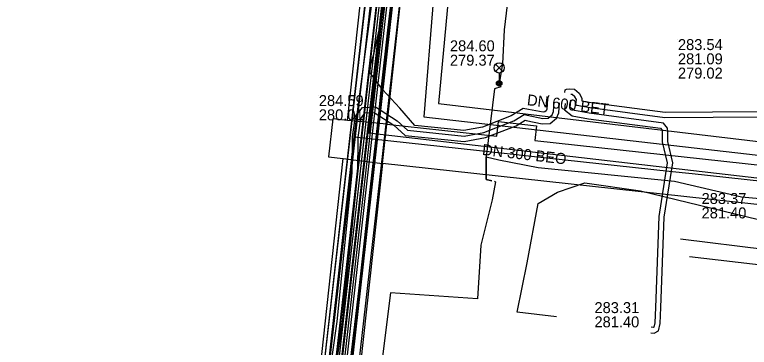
# Model space of a CAD drawing. Extents: x -595540 to -593988, y -1160850 to -1159202.
# Drawn here: x -594121.1 to -594067.5, y -1160274.4 to -1160250.1 of the extents above; entities that cross this region are included whole.
import ezdxf

# ---------------------------------------------------------------- set-up
doc = ezdxf.new("R2010")
doc.units = 0
for name, color, linetype in [('BVK-DESTOVA_popisy', 7, 'Continuous'), ('BVK-DESTOVA_trasa sítě', 7, 'Continuous'), ('BVK-SPLASKOVA_popisy', 7, 'Continuous'), ('BVK-SPLASKOVA_trasa sítě', 7, 'Continuous'), ('BVK-VODOVOD_trasa sítě', 7, 'Continuous'), ('BVK-VODOVOD_trasa zrušené sítě', 7, 'Continuous'), ('CETIN_kabel podzemní', 7, 'Continuous'), ('DESTOVA-NEPROVOZOVANA_popisy', 7, 'Continuous'), ('DESTOVA_trasa neprovozované sítě', 7, 'Continuous'), ('DSP-NN-TEPLARNY_kabel', 7, 'Continuous'), ('EON-NN_kabel', 7, 'Continuous'), ('EON-VN_kabel', 7, 'Continuous'), ('SPLASKOVA_neprovozovaná  trasa sítě', 7, 'Continuous'), ('SPLASKOVA_popisy neprovozované sítě', 7, 'Continuous'), ('TEPLARNY-ELEKTRO_kabel', 7, 'Continuous'), ('TEPLARNY-HORKOVODY_trasa sítě', 7, 'Continuous'), ('TEPLARNY-HORKOVODY_trasa sítě obvodem', 7, 'Continuous'), ('TEPLARNY-TEPLOVODY_trasa sítě', 7, 'Continuous'), ('TSB_kabel VO', 7, 'Continuous'), ('TSB_kolektor', 7, 'Continuous'), ('TSB_lampy VO', 7, 'Continuous')]:
    doc.layers.add(name, color=color, linetype=linetype)

msp = doc.modelspace()

# ---------------------------------------------------------------- linework, layer by layer
at = {"layer": 'BVK-DESTOVA_popisy'}
msp.add_line((-594089.355, -1160252.875), (-594089.355, -1160252.875), dxfattribs=at)
at = {"layer": 'BVK-DESTOVA_trasa sítě'}
msp.add_line((-594090.192, -1160256.559), (-594064.562, -1160259.614), dxfattribs=at)
msp.add_lwpolyline([(-594086.115, -1160212.909), (-594087.136, -1160223.841), (-594088.946, -1160243.217), (-594090.192, -1160256.559)], dxfattribs=at)
at = {"layer": 'BVK-SPLASKOVA_popisy'}
for p, q in [((-594072.702, -1160251.861), (-594072.702, -1160251.861)), ((-594098.93, -1160255.948), (-594098.93, -1160255.948))]:
    msp.add_line(p, q, dxfattribs=at)
at = {"layer": 'BVK-SPLASKOVA_trasa sítě'}
for p, q in [((-594087.671, -1160213.295), (-594091.258, -1160257.523)), ((-594091.258, -1160257.523), (-594066.147, -1160260.404))]:
    msp.add_line(p, q, dxfattribs=at)
at = {"layer": 'BVK-VODOVOD_trasa sítě'}
msp.add_lwpolyline([(-594089.21, -1160209.63), (-594089.89, -1160215.58), (-594090.51, -1160221.51), (-594091.15, -1160227.45), (-594091.81, -1160233.39), (-594092.53, -1160239.33), (-594093.2, -1160245.26), (-594093.91, -1160251.2), (-594094.39, -1160255.57), (-594094.58, -1160257.34), (-594095.25, -1160263.27), (-594095.92, -1160269.21), (-594096.61, -1160275.15)], dxfattribs=at)
at = {"layer": 'BVK-VODOVOD_trasa zrušené sítě'}
msp.add_lwpolyline([(-594115.62, -1160443.55), (-594109.61, -1160390.38), (-594108.22, -1160378.32), (-594107.91, -1160375.21), (-594107.884, -1160374.982), (-594107.47, -1160371.19), (-594099.17, -1160298.41), (-594097.23, -1160281.2), (-594094.37, -1160256.41), (-594088.99, -1160208), (-594087.61, -1160195.33), (-594087.25, -1160191.91), (-594085.5, -1160175.7), (-594082.16, -1160145.34)], dxfattribs=at)
at = {"layer": 'CETIN_kabel podzemní'}
for points in [[(-594096.35, -1160259), (-594090.88, -1160217.79)], [(-594107.97, -1160362.1), (-594096.35, -1160259)], [(-594096.35, -1160259), (-594073.34, -1160261.49)], [(-594073.34, -1160261.49), (-594071.67, -1160261.67)], [(-594071.67, -1160261.67), (-594063.84, -1160262.52), (-594063.99, -1160263.9)], [(-594081.56, -1160272.12), (-594084.44, -1160271.78), (-594083.72, -1160268.18), (-594082.91, -1160263.87), (-594081.5, -1160263.03), (-594079.51, -1160262.36), (-594075.44, -1160262.93), (-594064.21, -1160265.66)]]:
    msp.add_lwpolyline(points, dxfattribs=at)
at = {"layer": 'DESTOVA-NEPROVOZOVANA_popisy'}
msp.add_line((-594070.975, -1160264.946), (-594070.975, -1160264.946), dxfattribs=at)
at = {"layer": 'DESTOVA_trasa neprovozované sítě'}
msp.add_line((-594072.521, -1160266.45), (-594055.437, -1160268.555), dxfattribs=at)
at = {"layer": 'DSP-NN-TEPLARNY_kabel'}
for points in [[(-593990.841, -1160060.446), (-594017.462, -1160057.454), (-594016.864, -1160052.146), (-594021.037, -1160051.677), (-594021.635, -1160056.985), (-594072.483, -1160051.288), (-594077.134, -1160094.372), (-594080.533, -1160094.003), (-594080.889, -1160097.283), (-594077.488, -1160097.652), (-594081.31, -1160132.968), (-594084.696, -1160163.464), (-594089.474, -1160162.891), (-594089.837, -1160166.022), (-594085.046, -1160166.62), (-594091.535, -1160225.076), (-594096.839, -1160224.475), (-594097.211, -1160227.753), (-594091.912, -1160228.354), (-594102.249, -1160319.282)], [(-594102.073, -1160319.503), (-594091.691, -1160228.178), (-594096.99, -1160227.576), (-594096.663, -1160224.696), (-594091.358, -1160225.298), (-594084.832, -1160166.502), (-594089.626, -1160165.905), (-594089.309, -1160163.079), (-594084.514, -1160163.64), (-594077.268, -1160097.475), (-594080.669, -1160097.106), (-594080.356, -1160094.223), (-594076.957, -1160094.592), (-594072.306, -1160051.509), (-594021.459, -1160057.206), (-594020.861, -1160051.898), (-594017.085, -1160052.322), (-594017.683, -1160057.63), (-593990.841, -1160060.647)], [(-594121.143, -1160464.161), (-594118.761, -1160464.427), (-594112.865, -1160411.563), (-594119.56, -1160410.802), (-594119.143, -1160407.127), (-594112.454, -1160407.887), (-594102.843, -1160322.736), (-594109.531, -1160321.976), (-594109.114, -1160318.301), (-594102.425, -1160319.061), (-594092.133, -1160228.53), (-594097.433, -1160227.929), (-594097.016, -1160224.253), (-594091.712, -1160224.855), (-594085.261, -1160166.749), (-594090.048, -1160166.163), (-594089.626, -1160162.68), (-594084.872, -1160163.243), (-594081.459, -1160132.499), (-594087.185, -1160131.862)], [(-594087.208, -1160132.061), (-594081.68, -1160132.675), (-594085.05, -1160163.028), (-594089.778, -1160162.457), (-594090.247, -1160166.304), (-594085.499, -1160166.867), (-594091.888, -1160224.634), (-594097.192, -1160224.032), (-594097.654, -1160228.105), (-594092.355, -1160228.706), (-594102.601, -1160318.839), (-594109.29, -1160318.079), (-594109.753, -1160322.152), (-594103.064, -1160322.912), (-594112.631, -1160407.665), (-594119.319, -1160406.905), (-594119.782, -1160410.978), (-594113.086, -1160411.739), (-594118.938, -1160464.206), (-594121.121, -1160463.962)]]:
    msp.add_lwpolyline(points, dxfattribs=at)
at = {"layer": 'EON-NN_kabel'}
for points in [[(-594082.102, -1160256.004), (-594082.135, -1160256), (-594082.178, -1160256.051), (-594082.219, -1160256.229), (-594082.272, -1160256.965), (-594082.317, -1160257.093), (-594082.419, -1160257.158), (-594082.557, -1160257.194), (-594083.627, -1160257.009), (-594084.018, -1160256.935), (-594084.873, -1160257.462), (-594086.982, -1160258.279), (-594088.341, -1160258.537), (-594091.928, -1160258.157), (-594093.021, -1160256.903), (-594094.268, -1160255.55), (-594095.176, -1160254.315), (-594095.15, -1160253.776), (-594094.892, -1160252.856), (-594094.097, -1160249.162)], [(-594080.952, -1160255.749), (-594080.943, -1160255.568), (-594080.834, -1160255.503), (-594080.633, -1160255.498), (-594080.257, -1160255.52), (-594079.925, -1160255.812), (-594079.714, -1160256.162), (-594079.729, -1160256.363), (-594079.05, -1160256.486), (-594073.635, -1160257.197), (-594066.711, -1160257.153)], [(-594066.603, -1160257.553), (-594073.663, -1160257.597), (-594079.112, -1160256.881), (-594080.094, -1160256.704), (-594080.152, -1160256.658), (-594080.122, -1160256.259), (-594080.235, -1160256.072), (-594080.418, -1160255.911), (-594080.531, -1160255.904)], [(-594096.463, -1160259.002), (-594096.25, -1160257.482), (-594095.741, -1160256.858), (-594094.79, -1160256.806), (-594093.207, -1160257.832), (-594092.453, -1160258.504), (-594088.324, -1160258.941), (-594086.872, -1160258.665), (-594084.694, -1160257.822), (-594083.94, -1160257.357), (-594083.707, -1160257.401), (-594082.575, -1160257.648), (-594082.183, -1160257.634), (-594081.893, -1160257.387), (-594081.791, -1160257.14), (-594081.742, -1160256.468)], [(-594096.063, -1160259.032), (-594095.87, -1160257.648), (-594095.543, -1160257.248), (-594094.898, -1160257.212), (-594093.451, -1160258.15), (-594092.623, -1160258.889), (-594088.307, -1160259.345), (-594086.762, -1160259.051), (-594084.515, -1160258.182), (-594083.862, -1160257.779), (-594083.787, -1160257.793), (-594082.611, -1160258.05), (-594082.03, -1160258.029), (-594081.56, -1160257.629), (-594081.397, -1160257.233), (-594081.344, -1160256.511)], [(-594080.946, -1160256.555), (-594080.98, -1160257.024), (-594080.432, -1160257.456), (-594079.236, -1160257.671), (-594073.97, -1160258.364), (-594073.86, -1160258.515), (-594073.849, -1160258.668), (-594073.849, -1160259.368), (-594073.49, -1160260.897), (-594074.109, -1160264.815), (-594074.342, -1160271.445), (-594074.4, -1160272.577), (-594074.464, -1160272.878), (-594074.518, -1160272.907), (-594074.647, -1160272.893)], [(-594074.689, -1160273.291), (-594074.436, -1160273.317), (-594074.112, -1160273.142), (-594074.002, -1160272.629), (-594073.942, -1160271.463), (-594073.711, -1160264.853), (-594073.082, -1160260.881), (-594073.449, -1160259.322), (-594073.449, -1160258.654), (-594073.468, -1160258.371), (-594073.755, -1160257.989), (-594079.174, -1160257.276), (-594080.263, -1160257.08), (-594080.566, -1160256.841), (-594080.531, -1160256.356), (-594080.546, -1160256.331), (-594080.575, -1160256.305)], [(-594108.673, -1160364.211), (-594106.628, -1160363.298), (-594106.048, -1160362.869), (-594105.776, -1160362.176), (-594105.923, -1160360.172), (-594105.745, -1160354.883), (-594105.1, -1160349.1), (-594104.988, -1160342.873), (-594105.096, -1160340.811), (-594104.979, -1160336.992), (-594104.048, -1160328.941), (-594103.595, -1160322.344), (-594101.313, -1160302.646), (-594100.901, -1160299.038), (-594100.59, -1160296.264), (-594099.191, -1160286.42), (-594097.862, -1160277.187), (-594097.196, -1160272.532), (-594096.092, -1160261.644), (-594096.063, -1160259.032)], [(-594108.629, -1160363.753), (-594106.83, -1160362.95), (-594106.378, -1160362.615), (-594106.182, -1160362.114), (-594106.323, -1160360.18), (-594106.145, -1160354.855), (-594105.5, -1160349.074), (-594105.388, -1160342.879), (-594105.496, -1160340.815), (-594105.379, -1160336.962), (-594104.446, -1160328.905), (-594103.993, -1160322.308), (-594101.711, -1160302.6), (-594101.299, -1160298.994), (-594100.986, -1160296.214), (-594099.587, -1160286.364), (-594098.258, -1160277.131), (-594097.594, -1160272.484), (-594096.492, -1160261.622), (-594096.463, -1160259.002)]]:
    msp.add_lwpolyline(points, dxfattribs=at)
at = {"layer": 'EON-VN_kabel'}
for points in [[(-594105.911, -1160343.552), (-594094.954, -1160247.658), (-594095.089, -1160244.632), (-594094.022, -1160235.336), (-594093.302, -1160229.8), (-594091.8, -1160217.959), (-594090.128, -1160200.086), (-594089.466, -1160194.868), (-594088.109, -1160184.422), (-594086.867, -1160174.399), (-594084.336, -1160150.121), (-594084.294, -1160149.722), (-594083.819, -1160145.167), (-594083.819, -1160145.164), (-594083.776, -1160144.766), (-594078.733, -1160097.722), (-594073.972, -1160052.697), (-594073.905, -1160051.516), (-594073.882, -1160051.117), (-594073.86, -1160050.717), (-594073.836, -1160050.297), (-594049.909, -1160052.832), (-594049.512, -1160052.874), (-593990.841, -1160059.09)], [(-593990.841, -1160059.493), (-594049.555, -1160053.271), (-594049.952, -1160053.229), (-594073.082, -1160050.778), (-594073.122, -1160051.19), (-594073.161, -1160051.588), (-594073.29, -1160052.897), (-594078.042, -1160097.846), (-594083.119, -1160144.837), (-594083.162, -1160145.234), (-594083.162, -1160145.236), (-594083.633, -1160149.748), (-594083.674, -1160150.147), (-594086.211, -1160174.474), (-594087.454, -1160184.505), (-594088.811, -1160194.952), (-594089.472, -1160200.158), (-594091.144, -1160218.031), (-594092.647, -1160229.884), (-594093.367, -1160235.416), (-594094.433, -1160244.707), (-594094.151, -1160247.679), (-594105.114, -1160344.044)], [(-594104.302, -1160344.942), (-594093.355, -1160247.757), (-594093.778, -1160244.782), (-594092.712, -1160235.497), (-594091.992, -1160229.968), (-594090.488, -1160218.104), (-594088.816, -1160200.231), (-594088.156, -1160195.036), (-594086.799, -1160184.588), (-594085.556, -1160174.549), (-594083.013, -1160150.165), (-594082.971, -1160149.765), (-594082.506, -1160145.305), (-594082.506, -1160145.304), (-594082.463, -1160144.907), (-594077.34, -1160097.863), (-594072.605, -1160053.081), (-594072.391, -1160051.662), (-594072.33, -1160051.26), (-594049.994, -1160053.627), (-594049.952, -1160053.229), (-594049.909, -1160052.832), (-594049.728, -1160051.13)], [(-594073.63, -1160052.792), (-594078.389, -1160097.801), (-594083.448, -1160144.801), (-594083.491, -1160145.199), (-594083.491, -1160145.201), (-594083.964, -1160149.735), (-594084.005, -1160150.134), (-594086.539, -1160174.437), (-594087.781, -1160184.463), (-594089.138, -1160194.91), (-594089.8, -1160200.122), (-594091.472, -1160217.995), (-594092.974, -1160229.842), (-594093.695, -1160235.376), (-594094.761, -1160244.669), (-594094.572, -1160247.833), (-594105.51, -1160343.598)], [(-594104.71, -1160344.493), (-594093.783, -1160247.981), (-594094.106, -1160244.744), (-594093.04, -1160235.456), (-594092.32, -1160229.926), (-594090.816, -1160218.068), (-594089.144, -1160200.195), (-594088.484, -1160194.994), (-594087.126, -1160184.546), (-594085.883, -1160174.512), (-594083.344, -1160150.159), (-594083.302, -1160149.76), (-594082.834, -1160145.27), (-594082.834, -1160145.27), (-594082.791, -1160144.872), (-594077.699, -1160097.925), (-594072.936, -1160052.884)], [(-594080.915, -1160145.475), (-594081.849, -1160145.375), (-594082.178, -1160145.34), (-594082.506, -1160145.305), (-594082.834, -1160145.27), (-594083.162, -1160145.234), (-594083.491, -1160145.199), (-594083.819, -1160145.164), (-594084.147, -1160145.129), (-594084.625, -1160149.71), (-594084.666, -1160150.109), (-594087.195, -1160174.362), (-594088.436, -1160184.38), (-594089.793, -1160194.826), (-594090.456, -1160200.05), (-594092.128, -1160217.923), (-594093.629, -1160229.758), (-594094.35, -1160235.296), (-594095.417, -1160244.594), (-594095.349, -1160247.589), (-594106.321, -1160343.506)]]:
    msp.add_lwpolyline(points, dxfattribs=at)
at = {"layer": 'SPLASKOVA_neprovozovaná  trasa sítě'}
msp.add_line((-594071.847, -1160267.721), (-594052.558, -1160270.037), dxfattribs=at)
at = {"layer": 'SPLASKOVA_popisy neprovozované sítě'}
msp.add_line((-594078.8, -1160271.06), (-594078.8, -1160271.06), dxfattribs=at)
at = {"layer": 'TEPLARNY-ELEKTRO_kabel'}
for points in [[(-593990.841, -1160060.446), (-594017.462, -1160057.454), (-594016.864, -1160052.146), (-594021.037, -1160051.677), (-594021.635, -1160056.985), (-594072.483, -1160051.288), (-594077.134, -1160094.372), (-594080.533, -1160094.003), (-594080.889, -1160097.283), (-594077.488, -1160097.652), (-594081.31, -1160132.968), (-594084.696, -1160163.464), (-594089.474, -1160162.891), (-594089.837, -1160166.022), (-594085.046, -1160166.62), (-594091.535, -1160225.076), (-594096.839, -1160224.475), (-594097.211, -1160227.753), (-594091.912, -1160228.354), (-594102.249, -1160319.282)], [(-594102.073, -1160319.503), (-594091.691, -1160228.178), (-594096.99, -1160227.576), (-594096.663, -1160224.696), (-594091.358, -1160225.298), (-594084.832, -1160166.502), (-594089.626, -1160165.905), (-594089.309, -1160163.079), (-594084.514, -1160163.64), (-594077.268, -1160097.475), (-594080.669, -1160097.106), (-594080.356, -1160094.223), (-594076.957, -1160094.592), (-594072.306, -1160051.509), (-594021.459, -1160057.206), (-594020.861, -1160051.898), (-594017.085, -1160052.322), (-594017.683, -1160057.63), (-593990.841, -1160060.647)], [(-594121.143, -1160464.161), (-594118.761, -1160464.427), (-594112.865, -1160411.563), (-594119.56, -1160410.802), (-594119.143, -1160407.127), (-594112.454, -1160407.887), (-594102.843, -1160322.736), (-594109.531, -1160321.976), (-594109.114, -1160318.301), (-594102.425, -1160319.061), (-594092.133, -1160228.53), (-594097.433, -1160227.929), (-594097.016, -1160224.253), (-594091.712, -1160224.855), (-594085.261, -1160166.749), (-594090.048, -1160166.163), (-594089.626, -1160162.68), (-594084.872, -1160163.243), (-594081.459, -1160132.499), (-594087.185, -1160131.862)], [(-594087.208, -1160132.061), (-594081.68, -1160132.675), (-594085.05, -1160163.028), (-594089.778, -1160162.457), (-594090.247, -1160166.304), (-594085.499, -1160166.867), (-594091.888, -1160224.634), (-594097.192, -1160224.032), (-594097.654, -1160228.105), (-594092.355, -1160228.706), (-594102.601, -1160318.839), (-594109.29, -1160318.079), (-594109.753, -1160322.152), (-594103.064, -1160322.912), (-594112.631, -1160407.665), (-594119.319, -1160406.905), (-594119.782, -1160410.978), (-594113.086, -1160411.739), (-594118.938, -1160464.206), (-594121.121, -1160463.962)]]:
    msp.add_lwpolyline(points, dxfattribs=at)
at = {"layer": 'TEPLARNY-HORKOVODY_trasa sítě'}
msp.add_line((-594091.914, -1160228.375), (-594099.894, -1160298.566), dxfattribs=at)
at = {"layer": 'TEPLARNY-HORKOVODY_trasa sítě obvodem'}
for p, q in [((-594090.531, -1160227.274), (-594098.652, -1160298.707)), ((-594101.136, -1160298.425), (-594093.298, -1160229.476))]:
    msp.add_line(p, q, dxfattribs=at)
at = {"layer": 'TEPLARNY-TEPLOVODY_trasa sítě'}
msp.add_lwpolyline([(-594088.533, -1160198.325), (-594091.443, -1160224.388), (-594094.426, -1160224.055), (-594094.947, -1160228.719), (-594091.966, -1160229.052), (-594093.018, -1160238.469), (-594095.276, -1160258.691), (-594066.521, -1160262.036), (-594058.267, -1160262.996)], dxfattribs=at)
at = {"layer": 'TSB_kabel VO'}
for points in [[(-594086.356, -1160212.085), (-594085.109, -1160213.084), (-594082.663, -1160218.886), (-594082.005, -1160222.699), (-594082.454, -1160227.237), (-594083.469, -1160228.805), (-594082.843, -1160229.89), (-594083.552, -1160235.79), (-594085.402, -1160251.175), (-594085.516, -1160253.66), (-594085.76, -1160255.088), (-594085.633, -1160255.335), (-594086.088, -1160255.498), (-594086.715, -1160260.464), (-594086.716, -1160262.104), (-594086.305, -1160262.208)], [(-594086.305, -1160262.208), (-594086.716, -1160262.104), (-594086.715, -1160260.464), (-594085.785, -1160260.684), (-594082.903, -1160261.225), (-594072.963, -1160262.22), (-594068.065, -1160263.371), (-594058.787, -1160264.216)], [(-594086.105, -1160262.241), (-594086.016, -1160262.27), (-594086.274, -1160263.586), (-594087.088, -1160266.896), (-594087.338, -1160270.81), (-594093.697, -1160270.381), (-594094.959, -1160280.471), (-594096.004, -1160281.335), (-594095.431, -1160282.824), (-594096.119, -1160283.298), (-594095.417, -1160284.907), (-594096.859, -1160295.241), (-594097.468, -1160301.442), (-594098.281, -1160301.94), (-594098.87, -1160304.756), (-594099.289, -1160308.455), (-594098.495, -1160308.567), (-594098.151, -1160309.061), (-594099.286, -1160313.929), (-594100.535, -1160323.888), (-594100.924, -1160331.136), (-594101.199, -1160333.751), (-594101.42, -1160334.227)]]:
    msp.add_lwpolyline(points, dxfattribs=at)
at = {"layer": 'TSB_kolektor'}
for points in [[(-594087.509, -1160199.001), (-594092.247, -1160242.313), (-594091.17, -1160242.434), (-594091.482, -1160245.216), (-594092.551, -1160245.097), (-594093.971, -1160258.075), (-594096.838, -1160257.798), (-594093.992, -1160231.784), (-594095.068, -1160231.663), (-594094.757, -1160228.88), (-594093.688, -1160229), (-594093.639, -1160228.547), (-594097.515, -1160228.122), (-594097.6, -1160228.898), (-594100.463, -1160228.585), (-594099.621, -1160220.891), (-594096.758, -1160221.204), (-594096.843, -1160221.979), (-594092.967, -1160222.403), (-594092.916, -1160221.942), (-594093.992, -1160221.822), (-594093.68, -1160219.039), (-594092.611, -1160219.159), (-594090.376, -1160198.724)], [(-594093.971, -1160258.075), (-594096.838, -1160257.798), (-594097.908, -1160257.679), (-594098.219, -1160260.461), (-594097.143, -1160260.582), (-594094.284, -1160260.938)], [(-594093.971, -1160258.075), (-594085.935, -1160258.954), (-594085.815, -1160257.878), (-594083.032, -1160258.189), (-594083.152, -1160259.259), (-594061.551, -1160261.622), (-594061.43, -1160260.545), (-594058.648, -1160260.857), (-594058.768, -1160261.926), (-594058.185, -1160261.99), (-594058.34, -1160263.43), (-594058.498, -1160264.853), (-594094.284, -1160260.938)]]:
    msp.add_lwpolyline(points, close=True, dxfattribs=at)
msp.add_lwpolyline([(-594100.394, -1160290.304), (-594097.143, -1160260.582), (-594094.284, -1160260.938), (-594097.532, -1160290.625)], dxfattribs=at)
at = {"layer": 'TSB_lampy VO'}
for p, q in [((-594086.025, -1160254.228), (-594085.495, -1160253.698)), ((-594086.025, -1160253.698), (-594085.495, -1160254.228)), ((-594086.025, -1160254.228), (-594085.495, -1160253.698)), ((-594086.025, -1160253.698), (-594085.495, -1160254.228)), ((-594085.76, -1160254.338), (-594085.76, -1160255.088)), ((-594085.76, -1160254.338), (-594085.76, -1160255.088))]:
    msp.add_line(p, q, dxfattribs=at)
for centre, radius in [((-594085.76, -1160253.963), 0.375), ((-594085.76, -1160253.963), 0.375), ((-594085.76, -1160255.088), 0.2), ((-594085.76, -1160255.088), 0.2), ((-594085.76, -1160255.088), 0.145), ((-594085.76, -1160255.088), 0.145), ((-594085.76, -1160255.088), 0.0876), ((-594085.76, -1160255.088), 0.0876)]:
    msp.add_circle(centre, radius, dxfattribs=at)

# ---------------------------------------------------------------- texts
at = {"layer": 'BVK-DESTOVA_popisy'}
for s, p in [('284.60', (-594089.355, -1160252.75)), ('279.37', (-594089.355, -1160253.8))]:
    msp.add_text(s, height=0.8, dxfattribs=at).set_placement(p)
msp.add_text('DN 600 BET', height=0.8, rotation=353.2285, dxfattribs=at).set_placement((-594083.757, -1160256.677))
at = {"layer": 'BVK-SPLASKOVA_popisy'}
for s, p in [('283.54', (-594072.702, -1160252.661)), ('281.09', (-594072.702, -1160253.701)), ('279.02', (-594072.702, -1160254.741)), ('284.59', (-594098.93, -1160256.748)), ('280.01', (-594098.93, -1160257.788))]:
    msp.add_text(s, height=0.8, dxfattribs=at).set_placement(p)
msp.add_text('DN 300 BEO', height=0.8, rotation=353.4577, dxfattribs=at).set_placement((-594087.035, -1160260.309))
at = {"layer": 'DESTOVA-NEPROVOZOVANA_popisy'}
for s, p in [('283.37', (-594070.975, -1160263.896)), ('281.40', (-594070.975, -1160264.946))]:
    msp.add_text(s, height=0.8, dxfattribs=at).set_placement(p)
at = {"layer": 'SPLASKOVA_popisy neprovozované sítě'}
for s, p in [('283.31', (-594078.8, -1160271.86)), ('281.40', (-594078.8, -1160272.9))]:
    msp.add_text(s, height=0.8, dxfattribs=at).set_placement(p)

doc.saveas('drawing.dxf')
